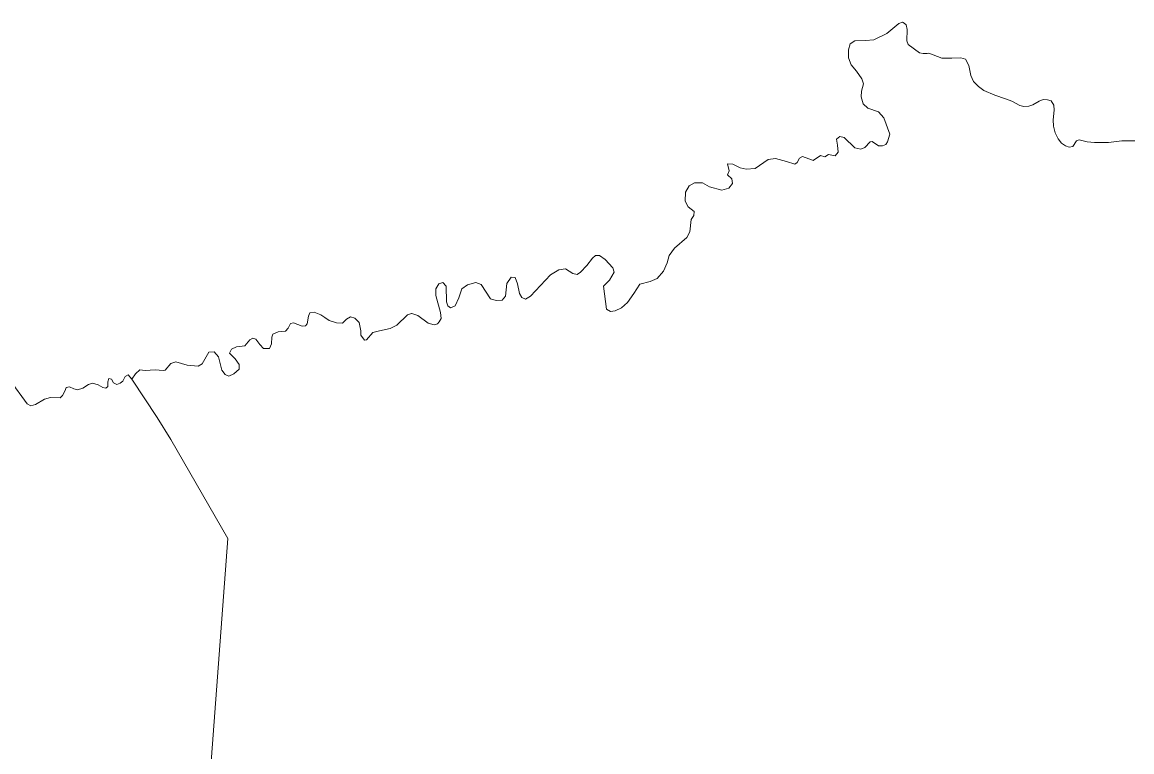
# Model space of a CAD drawing. Extents: x 369010 to 735936, y 6377141 to 6616555.
# Drawn here: x 576167 to 579114, y 6472124 to 6474062 of the extents above; entities that cross this region are included whole.
import ezdxf

# ---------------------------------------------------------------- set-up
doc = ezdxf.new("R2010")
doc.units = 0
doc.header["$LTSCALE"] = 40
doc.layers.add('3', color=7, linetype='Continuous', lineweight=13)

msp = doc.modelspace()

# ---------------------------------------------------------------- linework, layer by layer
at = {"layer": '3'}
for points in [[(578574.84, 6473979.86), (578570.21, 6473979.53), (578559.12, 6473978.7), (578549.69, 6473980.52), (578519.9, 6474002.7), (578516.25, 6474013.13), (578517.08, 6474042.75), (578514.27, 6474055.33), (578508.97, 6474059.3), (578505, 6474062.28), (578494.9, 6474058.8), (578462.8, 6474032.16), (578428.7, 6474015.28), (578406.69, 6474013.29), (578377.73, 6474012.63), (578365.48, 6474004.52), (578360.85, 6473988.96), (578361.01, 6473967.78), (578368.29, 6473948.91), (578382.53, 6473932.36), (578396.26, 6473912.17), (578401.06, 6473898.93), (578396.1, 6473879.07), (578394.77, 6473864.34), (578400.4, 6473845.47), (578412.98, 6473834.05), (578440.95, 6473824.45), (578455.02, 6473807.9), (578471.07, 6473765.2), (578465.11, 6473744.18), (578460.48, 6473737.73), (578451.54, 6473733.75), (578440.62, 6473733.42), (578424.23, 6473745.51), (578418.61, 6473744.35), (578404.7, 6473729.62), (578394.44, 6473725.31), (578378.22, 6473728.96), (578350.09, 6473756.26), (578338.67, 6473759.08), (578329.4, 6473751.3), (578332.05, 6473735.91), (578333.54, 6473717.37), (578325.43, 6473707.11), (578307.72, 6473711.25), (578298.78, 6473704.96), (578287.03, 6473708.27), (578267.67, 6473694.86), (578266.01, 6473695.52), (578239.2, 6473705.62), (578231.42, 6473700.99), (578225.3, 6473689.9), (578218.51, 6473685.1), (578196.5, 6473692.21), (578167.7, 6473699.99), (578147.84, 6473697.68), (578113.58, 6473673.84), (578089.25, 6473671.69), (578073.7, 6473675.17), (578053.67, 6473684.93), (578040.27, 6473686.26), (578044.07, 6473667.88), (578040.27, 6473657.13), (578051.68, 6473645.87), (578053.01, 6473633.63), (578043.41, 6473621.71), (578024.71, 6473615.92), (577992.27, 6473625.02), (577973.24, 6473635.28), (577952.05, 6473635.94), (577938.48, 6473627.34), (577928.38, 6473611.12), (577927.72, 6473586.95), (577935.83, 6473571.56), (577951.55, 6473559.31), (577950.23, 6473548.56), (577943.61, 6473538.46), (577940.14, 6473505.36), (577931.53, 6473490.13), (577899.09, 6473462), (577884.86, 6473442.63), (577879.73, 6473422.94), (577870.29, 6473400.93), (577853.25, 6473381.23), (577834.21, 6473373.62), (577807.24, 6473366.01), (577790.85, 6473342.01), (577774.63, 6473317.35), (577758.58, 6473303.78), (577741.7, 6473295.67), (577729.12, 6473294.18), (577718.19, 6473300.3), (577710.58, 6473360.87), (577726.63, 6473377.42), (577739.05, 6473398.44), (577735.08, 6473410.19), (577715.05, 6473431.54), (577700.32, 6473442.96), (577689.23, 6473442.63), (577681.12, 6473435.85)], [(578024.71, 6473615.92), (578043.41, 6473621.71), (578053.01, 6473633.63), (578051.68, 6473645.87), (578040.27, 6473657.13), (578044.07, 6473667.88), (578040.27, 6473686.26), (578053.67, 6473684.93), (578073.7, 6473675.17), (578089.25, 6473671.69), (578113.58, 6473673.84), (578147.84, 6473697.68), (578167.7, 6473699.99), (578196.5, 6473692.21), (578218.51, 6473685.1), (578225.3, 6473689.9), (578231.42, 6473700.99), (578239.2, 6473705.62), (578266.01, 6473695.52), (578267.67, 6473694.86), (578287.03, 6473708.27), (578298.78, 6473704.96), (578307.72, 6473711.25), (578325.43, 6473707.11), (578333.54, 6473717.37), (578332.05, 6473735.91), (578329.4, 6473751.3), (578338.67, 6473759.08), (578350.09, 6473756.26), (578378.22, 6473728.96), (578394.44, 6473725.31), (578404.7, 6473729.62), (578418.61, 6473744.35), (578424.23, 6473745.51), (578440.62, 6473733.42), (578451.54, 6473733.75), (578460.48, 6473737.73), (578465.11, 6473744.18), (578471.07, 6473765.2), (578455.02, 6473807.9), (578440.95, 6473824.45), (578412.98, 6473834.05), (578400.4, 6473845.47), (578394.77, 6473864.34), (578396.1, 6473879.07), (578401.06, 6473898.93), (578396.26, 6473912.17), (578382.53, 6473932.36), (578368.29, 6473948.91), (578361.01, 6473967.78), (578360.85, 6473988.96), (578365.48, 6474004.52), (578377.73, 6474012.63), (578406.69, 6474013.29), (578428.7, 6474015.28), (578462.8, 6474032.16), (578494.9, 6474058.8), (578505, 6474062.28), (578508.97, 6474059.3), (578514.27, 6474055.33), (578517.08, 6474042.75), (578516.25, 6474013.13), (578519.9, 6474002.7), (578549.69, 6473980.52), (578559.12, 6473978.7), (578570.21, 6473979.53), (578574.84, 6473979.86), (578609.1, 6473967.12), (578636.08, 6473966.29), (578659.58, 6473967.45), (578671.66, 6473964.3), (578680.77, 6473947.59), (578686.56, 6473920.44), (578693.01, 6473904.39), (578706.25, 6473891.31), (578720.49, 6473880.72), (578749.78, 6473868.64), (578778.25, 6473858.88), (578794.96, 6473852.92), (578816.31, 6473841), (578827.24, 6473838.19), (578840.31, 6473839.35), (578851.07, 6473842.49), (578867.95, 6473852.75), (578878.38, 6473857.22), (578889.63, 6473855.9), (578899.07, 6473853.41), (578906.68, 6473841.83), (578907.18, 6473828.42), (578905.02, 6473802.94), (578905.35, 6473786.39), (578909.99, 6473768.35), (578918.1, 6473752.62), (578927.2, 6473741.37), (578937.46, 6473733.42), (578947.06, 6473730.61), (578956.99, 6473731.77), (578966.59, 6473747.16), (578973.54, 6473749.81), (578994.89, 6473744.84)], [(579122, 6473746.83), (579087.24, 6473746.83), (579052.16, 6473742.86), (579029.81, 6473742.69), (579014.42, 6473742.53), (578994.89, 6473744.84), (578973.54, 6473749.81), (578966.59, 6473747.16), (578956.99, 6473731.77), (578947.06, 6473730.61), (578937.46, 6473733.42), (578927.2, 6473741.37), (578918.1, 6473752.62), (578909.99, 6473768.35), (578905.35, 6473786.39), (578905.02, 6473802.94), (578907.18, 6473828.42), (578906.68, 6473841.83), (578899.07, 6473853.41), (578889.63, 6473855.9), (578878.38, 6473857.22), (578867.95, 6473852.75), (578851.07, 6473842.49), (578840.31, 6473839.35), (578827.24, 6473838.19), (578816.31, 6473841), (578794.96, 6473852.92), (578778.25, 6473858.88), (578749.78, 6473868.64), (578720.49, 6473880.72), (578706.25, 6473891.31), (578693.01, 6473904.39), (578686.56, 6473920.44), (578680.77, 6473947.59), (578671.66, 6473964.3), (578659.58, 6473967.45), (578636.08, 6473966.29), (578609.1, 6473967.12), (578574.84, 6473979.86)], [(578994.89, 6473744.84), (579014.42, 6473742.53), (579029.81, 6473742.69), (579052.16, 6473742.86), (579087.24, 6473746.83), (579122, 6473746.83)], [(576910.2, 6473254.46), (576919.14, 6473255.61), (576923.61, 6473260.91), (576927.09, 6473281.43), (576930.73, 6473289.87), (576942.64, 6473292.36), (576960.02, 6473285.24), (576970.61, 6473277.96), (576982.36, 6473270.18), (577001.4, 6473263.72), (577017.12, 6473263.06), (577028.37, 6473273.65), (577039.13, 6473279.94), (577050.55, 6473276.14), (577061.31, 6473264.39), (577066.11, 6473242.54), (577066.44, 6473231.12), (577075.54, 6473217.88), (577081.5, 6473218.71), (577097.72, 6473238.24), (577115.43, 6473242.21), (577144.39, 6473248.66), (577161.6, 6473257.43), (577190.24, 6473284.74), (577200.5, 6473288.88), (577201.66, 6473288.38), (577217.38, 6473283.42), (577244.69, 6473263.23), (577260.91, 6473258.26), (577269.84, 6473260.74), (577274.48, 6473266.7), (577279.44, 6473275.64), (577278.12, 6473291.2), (577264.88, 6473335.88), (577265.54, 6473354.42), (577273.15, 6473367), (577283.91, 6473370.97), (577292.68, 6473360.71), (577293.51, 6473319.17), (577297.48, 6473309.07), (577304.27, 6473303.44), (577316.68, 6473309.07), (577326.78, 6473329.93), (577334.56, 6473353.59), (577349.29, 6473364.52), (577371.63, 6473370.47), (577385.86, 6473365.18), (577410.36, 6473327.61), (577425.25, 6473322.64), (577441.14, 6473323.64), (577449.91, 6473334.89), (577454.05, 6473367.99), (577465.8, 6473384.87), (577475.9, 6473383.88), (577482.52, 6473367.66), (577487.81, 6473341.18), (577493.94, 6473331.08), (577503.37, 6473326.95), (577516.94, 6473334.89), (577570.23, 6473391.33), (577592.25, 6473404.07), (577609.62, 6473407.55), (577628.99, 6473394.97), (577640.24, 6473392.49), (577649.18, 6473398.28), (577666.06, 6473415.99), (577681.12, 6473435.85), (577689.23, 6473442.63), (577700.32, 6473442.96), (577715.05, 6473431.54), (577735.08, 6473410.19), (577739.05, 6473398.44), (577726.63, 6473377.42), (577710.58, 6473360.87), (577718.19, 6473300.3), (577729.12, 6473294.18), (577741.7, 6473295.67), (577758.58, 6473303.78), (577774.63, 6473317.35), (577790.85, 6473342.01), (577807.24, 6473366.01), (577834.21, 6473373.62), (577853.25, 6473381.23), (577870.29, 6473400.93), (577879.73, 6473422.94), (577884.86, 6473442.63), (577899.09, 6473462), (577931.53, 6473490.13), (577940.14, 6473505.36), (577943.61, 6473538.46), (577950.23, 6473548.56), (577951.55, 6473559.31), (577935.83, 6473571.56), (577927.72, 6473586.95), (577928.38, 6473611.12), (577938.48, 6473627.34), (577952.05, 6473635.94), (577973.24, 6473635.28), (577992.27, 6473625.02), (578024.71, 6473615.92)], [(577681.12, 6473435.85), (577666.06, 6473415.99), (577649.18, 6473398.28), (577640.24, 6473392.49), (577628.99, 6473394.97), (577609.62, 6473407.55), (577592.25, 6473404.07)], [(577592.25, 6473404.07), (577570.23, 6473391.33), (577516.94, 6473334.89), (577503.37, 6473326.95), (577493.94, 6473331.08), (577487.81, 6473341.18), (577482.52, 6473367.66), (577475.9, 6473383.88), (577465.8, 6473384.87), (577454.05, 6473367.99), (577449.91, 6473334.89), (577441.14, 6473323.64), (577425.25, 6473322.64), (577410.36, 6473327.61), (577385.86, 6473365.18), (577371.63, 6473370.47), (577349.29, 6473364.52), (577334.56, 6473353.59), (577326.78, 6473329.93), (577316.68, 6473309.07), (577304.27, 6473303.44), (577297.48, 6473309.07), (577293.51, 6473319.17), (577292.68, 6473360.71), (577283.91, 6473370.97), (577273.15, 6473367), (577265.54, 6473354.42), (577264.88, 6473335.88), (577278.12, 6473291.2), (577279.44, 6473275.64), (577274.48, 6473266.7), (577269.84, 6473260.74), (577260.91, 6473258.26), (577244.69, 6473263.23), (577217.38, 6473283.42), (577201.66, 6473288.38), (577200.5, 6473288.88), (577190.24, 6473284.74), (577161.6, 6473257.43), (577144.39, 6473248.66), (577115.43, 6473242.21), (577097.72, 6473238.24), (577081.5, 6473218.71), (577075.54, 6473217.88), (577066.44, 6473231.12), (577066.11, 6473242.54), (577061.31, 6473264.39), (577050.55, 6473276.14), (577039.13, 6473279.94), (577028.37, 6473273.65), (577017.12, 6473263.06), (577001.4, 6473263.72), (576982.36, 6473270.18), (576970.61, 6473277.96), (576960.02, 6473285.24), (576942.64, 6473292.36), (576930.73, 6473289.87), (576927.09, 6473281.43), (576923.61, 6473260.91), (576919.14, 6473255.61), (576910.2, 6473254.46), (576887.53, 6473264.05), (576879.25, 6473261.57), (576873.46, 6473249.66), (576866.01, 6473241.38), (576846.82, 6473239.89), (576832.42, 6473233.6), (576829.93, 6473225.82), (576828.78, 6473207.95), (576823.15, 6473195.54), (576807.26, 6473195.54), (576798.32, 6473205.8), (576787.07, 6473220.03), (576778.96, 6473223.18), (576771.35, 6473218.54), (576757.77, 6473202.49), (576735.76, 6473199.51), (576722.36, 6473193.88), (576717.06, 6473183.12), (576731.96, 6473167.73), (576743.38, 6473153.17), (576743.38, 6473140.92), (576728.81, 6473127.84), (576715.41, 6473122.05), (576705.48, 6473126.85), (576696.7, 6473137.78), (576688.1, 6473173.52), (576676.84, 6473186.27), (576662.78, 6473185.77), (576644.57, 6473154.49), (576634.47, 6473148.86), (576605.18, 6473151.68), (576574.89, 6473160.28), (576561.16, 6473155.65), (576546.43, 6473138.11), (576540.8, 6473137.28), (576519.78, 6473138.6), (576493.8, 6473137.44), (576479.56, 6473139.26), (576467.65, 6473128.51)], [(576135.15, 6473110.3), (576180.33, 6473048.4), (576189.76, 6473042.94), (576202.18, 6473046.42), (576226.34, 6473060.98), (576242.06, 6473064.95), (576267.88, 6473064.46), (576274.17, 6473071.08), (576281.29, 6473084.15), (576283.77, 6473092.1), (576292.54, 6473093.75), (576303.63, 6473088.62), (576314.06, 6473085.81), (576327.46, 6473090.11), (576342.53, 6473100.04), (576353.28, 6473103.02), (576368.18, 6473098.72), (576380.76, 6473092.26), (576388.54, 6473090.28), (576394.33, 6473094.25), (576394.66, 6473107.16), (576396.81, 6473115.93), (576403.6, 6473113.78), (576409.72, 6473104.01), (576417.83, 6473099.87), (576427.1, 6473103.68), (576434.38, 6473108.65), (576440.5, 6473121.06), (576448.12, 6473125.53), (576457.88, 6473114.27), (576467.65, 6473128.51), (576479.56, 6473139.26), (576493.8, 6473137.44), (576519.78, 6473138.6), (576540.8, 6473137.28), (576546.43, 6473138.11), (576561.16, 6473155.65), (576574.89, 6473160.28), (576605.18, 6473151.68), (576634.47, 6473148.86), (576644.57, 6473154.49), (576662.78, 6473185.77), (576676.84, 6473186.27), (576688.1, 6473173.52), (576696.7, 6473137.78), (576705.48, 6473126.85), (576715.41, 6473122.05), (576728.81, 6473127.84), (576743.38, 6473140.92), (576743.38, 6473153.17), (576731.96, 6473167.73), (576717.06, 6473183.12), (576722.36, 6473193.88), (576735.76, 6473199.51), (576757.77, 6473202.49), (576771.35, 6473218.54), (576778.96, 6473223.18), (576787.07, 6473220.03), (576798.32, 6473205.8), (576807.26, 6473195.54), (576823.15, 6473195.54), (576828.78, 6473207.95), (576829.93, 6473225.82), (576832.42, 6473233.6), (576846.82, 6473239.89), (576866.01, 6473241.38), (576873.46, 6473249.66), (576879.25, 6473261.57), (576887.53, 6473264.05), (576910.2, 6473254.46)], [(576662.78, 6472015.49), (576712.59, 6472690.58), (576561.98, 6472953.9), (576525.41, 6473012.49), (576457.88, 6473114.27), (576448.12, 6473125.53), (576440.5, 6473121.06), (576434.38, 6473108.65), (576427.1, 6473103.68), (576417.83, 6473099.87)], [(576467.65, 6473128.51), (576457.88, 6473114.27), (576525.41, 6473012.49), (576561.98, 6472953.9), (576712.59, 6472690.58), (576662.78, 6472015.49)], [(576417.83, 6473099.87), (576409.72, 6473104.01), (576403.6, 6473113.78), (576396.81, 6473115.93), (576394.66, 6473107.16), (576394.33, 6473094.25), (576388.54, 6473090.28), (576380.76, 6473092.26), (576368.18, 6473098.72), (576353.28, 6473103.02), (576342.53, 6473100.04), (576327.46, 6473090.11), (576314.06, 6473085.81), (576303.63, 6473088.62), (576292.54, 6473093.75), (576283.77, 6473092.1), (576281.29, 6473084.15), (576274.17, 6473071.08), (576267.88, 6473064.46), (576242.06, 6473064.95), (576226.34, 6473060.98), (576202.18, 6473046.42), (576189.76, 6473042.94), (576180.33, 6473048.4), (576135.15, 6473110.3)]]:
    msp.add_lwpolyline(points, dxfattribs=at)

doc.saveas('drawing.dxf')
